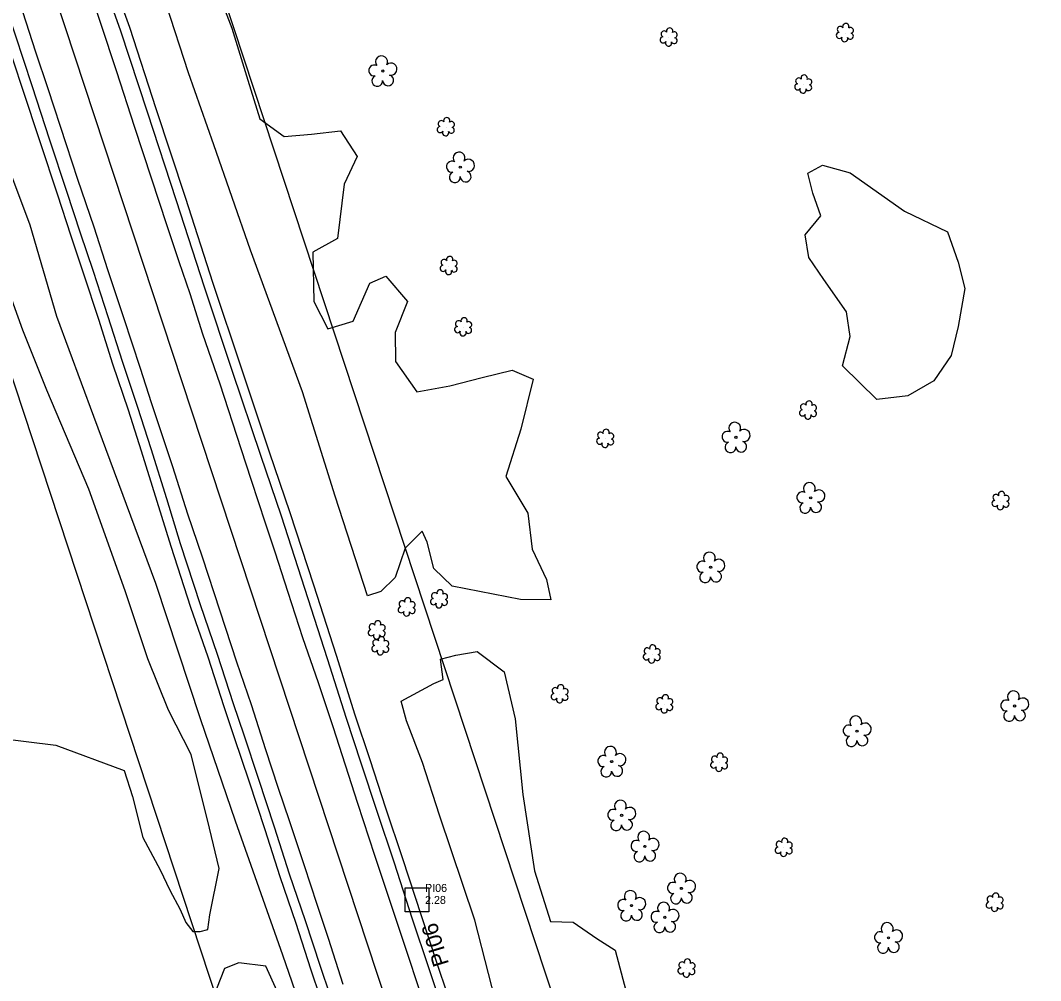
# Model space of a CAD drawing. Extents: x 3040896 to 3051146, y 687568 to 732976.
# Drawn here: x 3046951.5 to 3047270.2, y 708254.8 to 708554.7 of the extents above; entities that cross this region are included whole.
import ezdxf

# ---------------------------------------------------------------- set-up
doc = ezdxf.new("R2010")
doc.units = 0
for name, color, linetype in [('CTL Supplemental Horizontal and Vertical CELL', 7, 'Continuous'), ('CTL Supplemental Horizontal and Vertical Cogo Elevation', 7, 'Continuous'), ('CTL Supplemental Horizontal and Vertical Cogo Number', 7, 'Continuous'), ('CTL Supplemental Horizontal and Vertical Text', 7, 'Continuous'), ('Exist Horizontal Alignment', 7, 'Continuous'), ('Exist Right of Way Line', 7, 'Continuous'), ('Exist Roads EOP', 7, 'Continuous'), ('Exist Roads EOT', 7, 'Continuous'), ('Exist Utilities Telephone UG Cable', 7, 'Continuous'), ('Exist Utilities Telephone UG FO', 7, 'Continuous'), ('Exist Vegetation Hedge Row', 7, 'Continuous'), ('Exist Vegetation Shrub CELL', 7, 'Continuous'), ('Exist Vegetation Tree CELL', 7, 'Continuous'), ('Exist Vegetation Woods Line', 7, 'Continuous')]:
    doc.layers.add(name, color=color, linetype=linetype)

# ---------------------------------------------------------------- blocks, each defined once
blk = doc.blocks.new('CTL SUPPLEMENTAL HORIZONTAL AND VERTICAL')
at = {"layer": 'CTL Supplemental Horizontal and Vertical CELL'}
blk.add_line((0, 0), (0, 0), dxfattribs=at)
blk.add_lwpolyline([(-0.1043, 0.0004), (0.0005, 0.1052), (0.1055, 0.0002), (0.0007, -0.1047)], close=True, dxfattribs=at)

msp = doc.modelspace()

# ---------------------------------------------------------------- linework, layer by layer
at = {"layer": 'Exist Horizontal Alignment'}
msp.add_line((3047594.9, 706643.38), (3046911.98, 708714.96), dxfattribs=at)
at = {"layer": 'Exist Right of Way Line'}
for p, q in [((3047642.39, 706659.03), (3046959.47, 708730.62)), ((3047547.42, 706627.72), (3046864.5, 708699.31))]:
    msp.add_line(p, q, dxfattribs=at)
at = {"layer": 'Exist Roads EOP'}
for points in [[(3046976.45, 708569.36), (3046982.8, 708551.44), (3046991.09, 708526.11), (3047000.21, 708498.46), (3047008.87, 708471.53), (3047017.69, 708445.13), (3047026.49, 708418.89), (3047032.93, 708399.96), (3047040.27, 708377.37), (3047047.36, 708355.42), (3047053.27, 708336.79), (3047057.89, 708322.83), (3047062.85, 708307.75), (3047068.16, 708291.9), (3047073.92, 708274.16), (3047078.96, 708258.94), (3047084.95, 708241.07), (3047090.28, 708224.97), (3047095.64, 708209.16), (3047100.88, 708193.41), (3047105.26, 708179.68), (3047111.94, 708159.67), (3047118.96, 708138)], [(3046945.21, 708564.22), (3046949.83, 708550.2), (3046955.06, 708534.39), (3046960.61, 708517.42), (3046965.9, 708501.4), (3046970.22, 708488.29), (3046974.21, 708476.39), (3046978.82, 708462.17), (3046983.25, 708448.22), (3046988.1, 708433.89), (3046992.21, 708421.02), (3046997.13, 708405.37), (3047001.41, 708391.3), (3047007.63, 708372.33), (3047013.02, 708356.78), (3047017.97, 708341.32), (3047021.25, 708331.6), (3047025.78, 708318.07), (3047030.81, 708302.87), (3047035.5, 708288.21), (3047040.5, 708273.59), (3047045.12, 708259.4), (3047048.11, 708250.38)]]:
    msp.add_lwpolyline(points, dxfattribs=at)
at = {"layer": 'Exist Roads EOT'}
for points in [[(3046971.52, 708568.95), (3046976.54, 708553.77), (3046981.51, 708538.76), (3046987.07, 708521.64), (3046992.43, 708505.22), (3046997.18, 708490.93), (3047000.99, 708479.39), (3047004.38, 708469.36), (3047008.42, 708456.85), (3047013.75, 708441.19), (3047020.31, 708420.98), (3047023.64, 708411.07), (3047027.97, 708397.82), (3047031.01, 708388.71), (3047035.06, 708376.12), (3047039.66, 708362.02), (3047044.51, 708347.89), (3047049.11, 708334.18), (3047052.97, 708322.17), (3047056.84, 708310.2), (3047062.13, 708294.06), (3047066.69, 708280.32), (3047071.26, 708266.54), (3047076.76, 708249.9)], [(3047052.31, 708253.63), (3047047.71, 708267.96), (3047044.21, 708278.62), (3047040.21, 708290.66), (3047035.63, 708304.47), (3047032.05, 708315.19), (3047028.21, 708326.92), (3047023.65, 708340.93), (3047019.16, 708354.3), (3047013.88, 708370.24), (3047008.34, 708387.05), (3047003.82, 708400.47), (3046999.09, 708415.29), (3046995.35, 708426.55), (3046992.44, 708435.22), (3046989, 708445.98), (3046983.8, 708461.84), (3046978.84, 708476.79), (3046974.54, 708490.06), (3046969.42, 708505.03), (3046965.9, 708515.79), (3046960.14, 708533.28), (3046956.35, 708544.75), (3046952.26, 708557.31)]]:
    msp.add_lwpolyline(points, dxfattribs=at)
at = {"layer": 'Exist Utilities Telephone UG Cable'}
msp.add_lwpolyline([(3047045.26, 708249.46), (3047042.27, 708258.46), (3047037.65, 708272.64), (3047032.65, 708287.27), (3047027.96, 708301.94), (3047022.93, 708317.13), (3047018.4, 708330.64), (3047015.12, 708340.38), (3047010.17, 708355.83), (3047004.79, 708371.37), (3046998.55, 708390.4), (3046994.27, 708404.48), (3046989.35, 708420.12), (3046985.25, 708432.95), (3046980.4, 708447.29), (3046975.96, 708461.25), (3046971.36, 708475.45), (3046967.37, 708487.35), (3046963.05, 708500.46), (3046957.76, 708516.48), (3046952.21, 708533.46), (3046946.98, 708549.26), (3046942.36, 708563.28)], dxfattribs=at)
at = {"layer": 'Exist Utilities Telephone UG FO'}
msp.add_lwpolyline([(3047121.82, 708138.93), (3047114.79, 708160.6), (3047108.11, 708180.61), (3047103.74, 708194.34), (3047098.49, 708210.12), (3047093.12, 708225.92), (3047087.8, 708242.02), (3047081.81, 708259.89), (3047076.77, 708275.09), (3047071.01, 708292.84), (3047065.7, 708308.7), (3047060.74, 708323.77), (3047056.12, 708337.71), (3047050.21, 708356.33), (3047043.12, 708378.3), (3047035.78, 708400.91), (3047029.33, 708419.85), (3047020.53, 708446.08), (3047011.72, 708472.47), (3047003.06, 708499.38), (3046993.94, 708527.04), (3046985.64, 708552.41), (3046979.28, 708570.36)], dxfattribs=at)
at = {"layer": 'Exist Vegetation Hedge Row'}
for points in [[(3047011.85, 708567.28), (3047017.53, 708552.21), (3047022.57, 708536.05), (3047026.29, 708523.9), (3047033.89, 708518.39), (3047042.46, 708519.13), (3047051.5, 708520.16), (3047056.7, 708512.2), (3047052.62, 708503.51), (3047050.6, 708486.53), (3047042.83, 708482.32), (3047043.2, 708466.89), (3047047.52, 708458.39), (3047055.4, 708460.74), (3047060.65, 708472.61), (3047065.64, 708474.79), (3047072.37, 708466.89), (3047068.6, 708457.17), (3047068.66, 708448.13), (3047075.29, 708438.72), (3047085.59, 708440.59), (3047095.71, 708443.12), (3047105.16, 708445.48), (3047111.72, 708442.62), (3047107.84, 708427.04), (3047103.13, 708412.21), (3047110.02, 708400.82), (3047111.39, 708389.54), (3047115.84, 708380.11), (3047117.2, 708373.74), (3047107.69, 708373.83), (3047086.32, 708378.04), (3047080.67, 708383.53), (3047078.61, 708391.8), (3047076.98, 708395.15), (3047071.7, 708389.87), (3047068.53, 708380.72), (3047064.12, 708376.36), (3047059.89, 708374.98), (3047049.8, 708406.15), (3047039.6, 708438.67), (3047023.36, 708482.92), (3047011.91, 708515.79), (3047004.02, 708538.29), (3046997.05, 708559.75)], [(3046929.86, 708561.46), (3046941.6, 708524.78), (3046954.5, 708490.84), (3046962.79, 708462.36), (3046974.35, 708431.12), (3046993.74, 708378.99), (3047007.69, 708336.68), (3047018.62, 708304.7), (3047033.33, 708262.85), (3047044.13, 708231.84)], [(3047227.63, 708495.1), (3047241.07, 708488.61), (3047244.43, 708479.22), (3047246.48, 708471.01), (3047244.43, 708459.08), (3047242.22, 708450.03), (3047236.85, 708442.12), (3047228.67, 708437.47), (3047219, 708436.3), (3047208.3, 708446.82), (3047210.65, 708455.96), (3047209.57, 708463.7), (3047202.48, 708473.72), (3047197.78, 708480.66), (3047196.68, 708487.68), (3047201.52, 708493.63), (3047198.99, 708500.71), (3047197.43, 708506.97), (3047202, 708509.51), (3047210.7, 708507.04), (3047227.63, 708495.1)], [(3047010.66, 708275.42), (3047013.64, 708289.83), (3047010.61, 708302.47), (3047004.81, 708325.43), (3046997.81, 708339.3), (3046991.29, 708355.34), (3046984.2, 708376.55), (3046972.9, 708408.28), (3046959.74, 708439.26), (3046952.3, 708457.95), (3046947.35, 708471.55)], [(3046943.14, 708330.74), (3046962.57, 708328.33), (3046983.94, 708320.49), (3046986.55, 708312.37), (3046989.8, 708299.53), (3046995.14, 708289.48), (3046998.23, 708283.11), (3047001.38, 708277.09), (3047003.22, 708272.99), (3047005.35, 708270.2), (3047007.63, 708270.15), (3047010.06, 708270.82), (3047010.66, 708275.42)], [(3047034.78, 708244.84), (3047028.14, 708259.38), (3047019.71, 708260.38), (3047015.25, 708258.63), (3047012.81, 708252.23)]]:
    msp.add_lwpolyline(points, dxfattribs=at)
at = {"layer": 'Exist Vegetation Shrub CELL'}
for p, q in [((3047209.1, 708550.68), (3047209.1, 708550.68)), ((3047154.06, 708549.31), (3047154.06, 708549.31)), ((3047196.1, 708534.6), (3047196.1, 708534.6)), ((3047084.45, 708521.3), (3047084.45, 708521.3)), ((3047085.36, 708477.96), (3047085.36, 708477.96)), ((3047089.88, 708458.81), (3047089.88, 708458.81)), ((3047197.59, 708432.82), (3047197.59, 708432.82)), ((3047134.24, 708423.99), (3047134.24, 708423.99)), ((3047257.73, 708404.56), (3047257.73, 708404.56)), ((3047082.35, 708373.87), (3047082.35, 708373.87)), ((3047072.24, 708371.35), (3047072.24, 708371.35)), ((3047062.88, 708364.18), (3047062.88, 708364.18)), ((3047064.02, 708359.2), (3047064.02, 708359.2)), ((3047148.8, 708356.66), (3047148.8, 708356.66)), ((3047120.02, 708344.22), (3047120.02, 708344.22)), ((3047152.72, 708341.08), (3047152.72, 708341.08)), ((3047169.83, 708322.85), (3047169.83, 708322.85)), ((3047190.01, 708296.28), (3047190.01, 708296.28)), ((3047255.89, 708279.14), (3047255.89, 708279.14)), ((3047159.64, 708258.59), (3047159.64, 708258.59))]:
    msp.add_line(p, q, dxfattribs=at)
for centre, radius, start, end in [((3047209.33, 708552.73), 0.99, 334.8391, 200.4717), ((3047152.58, 708550.43), 0.968, 35.8908, 245.4216), ((3047154.29, 708551.35), 0.99, 334.8391, 200.4717), ((3047155.73, 708550.17), 0.929, 284.4567, 126.0861), ((3047207.3, 708549.98), 0.955, 95.1099, 327.9534), ((3047207.62, 708551.81), 0.968, 35.8908, 245.4216), ((3047210.74, 708549.76), 0.937, 204.9913, 73.4601), ((3047210.77, 708551.55), 0.929, 284.4567, 126.0861), ((3047152.26, 708548.6), 0.955, 95.1099, 327.9534), ((3047153.93, 708547.62), 0.984, 151.2797, 21.387), ((3047155.7, 708548.38), 0.937, 204.9913, 73.4601), ((3047208.97, 708549), 0.984, 151.2797, 21.387), ((3047196.33, 708536.64), 0.99, 334.8391, 200.4717), ((3047194.3, 708533.9), 0.955, 95.1099, 327.9534), ((3047194.62, 708535.73), 0.968, 35.8908, 245.4216), ((3047197.74, 708533.67), 0.937, 204.9913, 73.4601), ((3047197.78, 708535.47), 0.929, 284.4567, 126.0861), ((3047195.98, 708532.92), 0.984, 151.2797, 21.387), ((3047082.97, 708522.42), 0.968, 35.8908, 245.4216), ((3047084.68, 708523.34), 0.99, 334.8391, 200.4717), ((3047086.13, 708522.17), 0.929, 284.4567, 126.0861), ((3047082.65, 708520.59), 0.955, 95.1099, 327.9534), ((3047084.33, 708519.61), 0.984, 151.2797, 21.387), ((3047086.09, 708520.37), 0.937, 204.9913, 73.4601), ((3047085.59, 708480), 0.99, 334.8391, 200.4717), ((3047083.56, 708477.25), 0.955, 95.1099, 327.9534), ((3047083.88, 708479.08), 0.968, 35.8908, 245.4216), ((3047087, 708477.03), 0.937, 204.9913, 73.4601), ((3047087.03, 708478.83), 0.929, 284.4567, 126.0861), ((3047085.23, 708476.27), 0.984, 151.2797, 21.387), ((3047090.1, 708460.85), 0.99, 334.8391, 200.4717), ((3047088.08, 708458.11), 0.955, 95.1099, 327.9534), ((3047088.39, 708459.94), 0.968, 35.8908, 245.4216), ((3047091.51, 708457.88), 0.937, 204.9913, 73.4601), ((3047091.55, 708459.68), 0.929, 284.4567, 126.0861), ((3047089.75, 708457.13), 0.984, 151.2797, 21.387), ((3047197.82, 708434.86), 0.99, 334.8391, 200.4717), ((3047195.79, 708432.12), 0.955, 95.1099, 327.9534), ((3047196.11, 708433.95), 0.968, 35.8908, 245.4216), ((3047199.23, 708431.89), 0.937, 204.9913, 73.4601), ((3047199.27, 708433.69), 0.929, 284.4567, 126.0861), ((3047197.47, 708431.14), 0.984, 151.2797, 21.387), ((3047132.76, 708425.12), 0.968, 35.8908, 245.4216), ((3047134.47, 708426.03), 0.99, 334.8391, 200.4717), ((3047132.44, 708423.29), 0.955, 95.1099, 327.9534), ((3047135.88, 708423.06), 0.937, 204.9913, 73.4601), ((3047135.91, 708424.86), 0.929, 284.4567, 126.0861), ((3047134.11, 708422.31), 0.984, 151.2797, 21.387), ((3047257.96, 708406.6), 0.99, 334.8391, 200.4717), ((3047255.93, 708403.85), 0.955, 95.1099, 327.9534), ((3047256.25, 708405.68), 0.968, 35.8908, 245.4216), ((3047259.37, 708403.63), 0.937, 204.9913, 73.4601), ((3047259.41, 708405.43), 0.929, 284.4567, 126.0861), ((3047257.61, 708402.87), 0.984, 151.2797, 21.387), ((3047080.87, 708375), 0.968, 35.8908, 245.4216), ((3047082.58, 708375.91), 0.99, 334.8391, 200.4717), ((3047084.03, 708374.74), 0.929, 284.4567, 126.0861), ((3047070.76, 708372.48), 0.968, 35.8908, 245.4216), ((3047072.47, 708373.39), 0.99, 334.8391, 200.4717), ((3047073.91, 708372.22), 0.929, 284.4567, 126.0861), ((3047080.55, 708373.17), 0.955, 95.1099, 327.9534), ((3047082.23, 708372.19), 0.984, 151.2797, 21.387), ((3047083.99, 708372.95), 0.937, 204.9913, 73.4601), ((3047070.44, 708370.64), 0.955, 95.1099, 327.9534), ((3047072.11, 708369.66), 0.984, 151.2797, 21.387), ((3047073.88, 708370.42), 0.937, 204.9913, 73.4601), ((3047061.4, 708365.3), 0.968, 35.8908, 245.4216), ((3047063.11, 708366.22), 0.99, 334.8391, 200.4717), ((3047064.56, 708365.05), 0.929, 284.4567, 126.0861), ((3047061.08, 708363.47), 0.955, 95.1099, 327.9534), ((3047062.76, 708362.49), 0.984, 151.2797, 21.387), ((3047064.52, 708363.25), 0.937, 204.9913, 73.4601), ((3047062.22, 708358.5), 0.955, 95.1099, 327.9534), ((3047062.54, 708360.33), 0.968, 35.8908, 245.4216), ((3047064.25, 708361.24), 0.99, 334.8391, 200.4717), ((3047065.65, 708358.28), 0.937, 204.9913, 73.4601), ((3047065.69, 708360.07), 0.929, 284.4567, 126.0861), ((3047149.02, 708358.7), 0.99, 334.8391, 200.4717), ((3047063.89, 708357.52), 0.984, 151.2797, 21.387), ((3047147, 708355.95), 0.955, 95.1099, 327.9534), ((3047147.31, 708357.78), 0.968, 35.8908, 245.4216), ((3047150.43, 708355.73), 0.937, 204.9913, 73.4601), ((3047150.47, 708357.53), 0.929, 284.4567, 126.0861), ((3047148.67, 708354.97), 0.984, 151.2797, 21.387), ((3047120.25, 708346.26), 0.99, 334.8391, 200.4717), ((3047118.22, 708343.52), 0.955, 95.1099, 327.9534), ((3047118.53, 708345.35), 0.968, 35.8908, 245.4216), ((3047121.65, 708343.29), 0.937, 204.9913, 73.4601), ((3047121.69, 708345.09), 0.929, 284.4567, 126.0861), ((3047152.95, 708343.12), 0.99, 334.8391, 200.4717), ((3047119.89, 708342.54), 0.984, 151.2797, 21.387), ((3047150.92, 708340.37), 0.955, 95.1099, 327.9534), ((3047151.24, 708342.2), 0.968, 35.8908, 245.4216), ((3047154.35, 708340.15), 0.937, 204.9913, 73.4601), ((3047154.39, 708341.95), 0.929, 284.4567, 126.0861), ((3047152.59, 708339.39), 0.984, 151.2797, 21.387), ((3047168.35, 708323.98), 0.968, 35.8908, 245.4216), ((3047170.06, 708324.89), 0.99, 334.8391, 200.4717), ((3047171.5, 708323.72), 0.929, 284.4567, 126.0861), ((3047168.03, 708322.15), 0.955, 95.1099, 327.9534), ((3047169.7, 708321.17), 0.984, 151.2797, 21.387), ((3047171.47, 708321.92), 0.937, 204.9913, 73.4601), ((3047190.24, 708298.32), 0.99, 334.8391, 200.4717), ((3047188.21, 708295.58), 0.955, 95.1099, 327.9534), ((3047188.53, 708297.41), 0.968, 35.8908, 245.4216), ((3047191.65, 708295.35), 0.937, 204.9913, 73.4601), ((3047191.68, 708297.15), 0.929, 284.4567, 126.0861), ((3047189.88, 708294.6), 0.984, 151.2797, 21.387), ((3047254.41, 708280.26), 0.968, 35.8908, 245.4216), ((3047256.12, 708281.18), 0.99, 334.8391, 200.4717), ((3047257.57, 708280.01), 0.929, 284.4567, 126.0861), ((3047254.09, 708278.43), 0.955, 95.1099, 327.9534), ((3047255.76, 708277.45), 0.984, 151.2797, 21.387), ((3047257.53, 708278.21), 0.937, 204.9913, 73.4601), ((3047158.16, 708259.72), 0.968, 35.8908, 245.4216), ((3047159.87, 708260.63), 0.99, 334.8391, 200.4717), ((3047161.31, 708259.46), 0.929, 284.4567, 126.0861), ((3047157.84, 708257.89), 0.955, 95.1099, 327.9534), ((3047159.51, 708256.91), 0.984, 151.2797, 21.387), ((3047161.28, 708257.66), 0.937, 204.9913, 73.4601)]:
    msp.add_arc(centre, radius, start, end, dxfattribs=at)
at = {"layer": 'Exist Vegetation Tree CELL'}
for p, q in [((3047064.69, 708538.87), (3047064.69, 708538.87)), ((3047088.91, 708508.82), (3047088.91, 708508.82)), ((3047175.01, 708424.49), (3047175.01, 708424.49)), ((3047198.35, 708405.61), (3047198.35, 708405.61)), ((3047167.1, 708383.91), (3047167.1, 708383.91)), ((3047262.05, 708340.59), (3047262.05, 708340.59)), ((3047212.82, 708332.76), (3047212.82, 708332.76)), ((3047136.2, 708323.23), (3047136.2, 708323.23)), ((3047139.31, 708306.45), (3047139.31, 708306.45)), ((3047146.57, 708296.75), (3047146.57, 708296.75)), ((3047157.97, 708283.64), (3047157.97, 708283.64)), ((3047142.4, 708278.26), (3047142.4, 708278.26)), ((3047152.79, 708274.61), (3047152.79, 708274.61)), ((3047222.63, 708268.21), (3047222.63, 708268.21))]:
    msp.add_line(p, q, dxfattribs=at)
for centre in [(3047064.69, 708538.87), (3047088.91, 708508.82), (3047175.01, 708424.49), (3047198.35, 708405.61), (3047167.1, 708383.91), (3047262.05, 708340.59), (3047212.82, 708332.76), (3047136.2, 708323.23), (3047139.31, 708306.45), (3047146.57, 708296.75), (3047157.97, 708283.64), (3047142.4, 708278.26), (3047152.79, 708274.61), (3047222.63, 708268.21)]:
    msp.add_circle(centre, 0.326, dxfattribs=at)
for centre, radius, start, end in [((3047062.08, 708539.03), 1.73, 62.6636, 279.3457), ((3047064.3, 708541.75), 1.86, 330.1651, 219.7134), ((3047067.24, 708539.46), 1.9, 257.1011, 134.1999), ((3047066.36, 708535.97), 1.7, 181.2822, 74.56), ((3047062.98, 708535.75), 1.69, 111.5671, 6.231), ((3047088.52, 708511.69), 1.86, 330.1651, 219.7134), ((3047086.3, 708508.97), 1.73, 62.6636, 279.3457), ((3047091.46, 708509.41), 1.9, 257.1011, 134.1999), ((3047087.2, 708505.7), 1.69, 111.5671, 6.231), ((3047090.58, 708505.92), 1.7, 181.2822, 74.56), ((3047172.4, 708424.64), 1.73, 62.6636, 279.3457), ((3047174.62, 708427.36), 1.86, 330.1651, 219.7134), ((3047177.55, 708425.08), 1.9, 257.1011, 134.1999), ((3047173.3, 708421.37), 1.69, 111.5671, 6.231), ((3047176.68, 708421.59), 1.7, 181.2822, 74.56), ((3047197.96, 708408.48), 1.86, 330.1651, 219.7134), ((3047195.74, 708405.76), 1.73, 62.6636, 279.3457), ((3047200.9, 708406.2), 1.9, 257.1011, 134.1999), ((3047196.64, 708402.49), 1.69, 111.5671, 6.231), ((3047200.02, 708402.71), 1.7, 181.2822, 74.56), ((3047166.72, 708386.78), 1.86, 330.1651, 219.7134), ((3047164.5, 708384.06), 1.73, 62.6636, 279.3457), ((3047169.65, 708384.5), 1.9, 257.1011, 134.1999), ((3047165.4, 708380.79), 1.69, 111.5671, 6.231), ((3047168.78, 708381.01), 1.7, 181.2822, 74.56), ((3047261.67, 708343.47), 1.86, 330.1651, 219.7134), ((3047259.45, 708340.75), 1.73, 62.6636, 279.3457), ((3047264.6, 708341.18), 1.9, 257.1011, 134.1999), ((3047212.44, 708335.63), 1.86, 330.1651, 219.7134), ((3047260.35, 708337.47), 1.69, 111.5671, 6.231), ((3047263.73, 708337.69), 1.7, 181.2822, 74.56), ((3047210.22, 708332.91), 1.73, 62.6636, 279.3457), ((3047215.37, 708333.35), 1.9, 257.1011, 134.1999), ((3047211.12, 708329.64), 1.69, 111.5671, 6.231), ((3047214.5, 708329.86), 1.7, 181.2822, 74.56), ((3047135.82, 708326.11), 1.86, 330.1651, 219.7134), ((3047133.6, 708323.39), 1.73, 62.6636, 279.3457), ((3047138.75, 708323.82), 1.9, 257.1011, 134.1999), ((3047134.5, 708320.11), 1.69, 111.5671, 6.231), ((3047137.88, 708320.33), 1.7, 181.2822, 74.56), ((3047136.7, 708306.61), 1.73, 62.6636, 279.3457), ((3047138.92, 708309.33), 1.86, 330.1651, 219.7134), ((3047141.85, 708307.04), 1.9, 257.1011, 134.1999), ((3047140.98, 708303.55), 1.7, 181.2822, 74.56), ((3047137.6, 708303.33), 1.69, 111.5671, 6.231), ((3047143.96, 708296.9), 1.73, 62.6636, 279.3457), ((3047146.18, 708299.62), 1.86, 330.1651, 219.7134), ((3047149.11, 708297.34), 1.9, 257.1011, 134.1999), ((3047148.24, 708293.85), 1.7, 181.2822, 74.56), ((3047144.86, 708293.63), 1.69, 111.5671, 6.231), ((3047157.59, 708286.52), 1.86, 330.1651, 219.7134), ((3047160.52, 708284.23), 1.9, 257.1011, 134.1999), ((3047142.01, 708281.13), 1.86, 330.1651, 219.7134), ((3047155.36, 708283.8), 1.73, 62.6636, 279.3457), ((3047139.79, 708278.41), 1.73, 62.6636, 279.3457), ((3047144.95, 708278.85), 1.9, 257.1011, 134.1999), ((3047156.27, 708280.52), 1.69, 111.5671, 6.231), ((3047159.64, 708280.74), 1.7, 181.2822, 74.56), ((3047140.69, 708275.14), 1.69, 111.5671, 6.231), ((3047144.07, 708275.36), 1.7, 181.2822, 74.56), ((3047150.19, 708274.76), 1.73, 62.6636, 279.3457), ((3047152.41, 708277.48), 1.86, 330.1651, 219.7134), ((3047155.34, 708275.2), 1.9, 257.1011, 134.1999), ((3047154.47, 708271.71), 1.7, 181.2822, 74.56), ((3047151.09, 708271.49), 1.69, 111.5671, 6.231), ((3047220.03, 708268.37), 1.73, 62.6636, 279.3457), ((3047222.25, 708271.09), 1.86, 330.1651, 219.7134), ((3047225.18, 708268.8), 1.9, 257.1011, 134.1999), ((3047224.3, 708265.31), 1.7, 181.2822, 74.56), ((3047220.93, 708265.09), 1.69, 111.5671, 6.231)]:
    msp.add_arc(centre, radius, start, end, dxfattribs=at)
at = {"layer": 'Exist Vegetation Woods Line'}
msp.add_lwpolyline([(3047102.03, 708240.4), (3047093.4, 708273.71), (3047082.39, 708306.46), (3047077.08, 708322.92), (3047072.12, 708335.92), (3047070.49, 708342.11), (3047080.68, 708347.61), (3047083.56, 708348.9), (3047082.69, 708355.17), (3047087.48, 708356.43), (3047094.15, 708357.66), (3047102.59, 708351.27), (3047106.01, 708336.63), (3047108.47, 708312.96), (3047112.09, 708289.14), (3047117.09, 708273.35), (3047124.16, 708273.06), (3047131.58, 708268.01), (3047137.25, 708264.36), (3047140.66, 708251.76)], dxfattribs=at)

# ---------------------------------------------------------------- block references
at = {"layer": 'CTL Supplemental Horizontal and Vertical CELL', "xscale": 50, "yscale": 49.99999999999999, "rotation": 44.99999999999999}
msp.add_blockref('CTL SUPPLEMENTAL HORIZONTAL AND VERTICAL', (3047075.4, 708280.03), dxfattribs=at)

# ---------------------------------------------------------------- texts
at = {"layer": 'CTL Supplemental Horizontal and Vertical Cogo Elevation'}
msp.add_text('2.28', height=2.5, dxfattribs=at).set_placement((3047077.9, 708278.78))
at = {"layer": 'CTL Supplemental Horizontal and Vertical Cogo Number'}
msp.add_text('PI06', height=2.5, dxfattribs=at).set_placement((3047077.9, 708282.53))
at = {"layer": 'CTL Supplemental Horizontal and Vertical Text'}
msp.add_text('PI06', height=5, rotation=106.7751, dxfattribs=at).set_placement((3047085.42, 708260.11))

doc.saveas('drawing.dxf')
